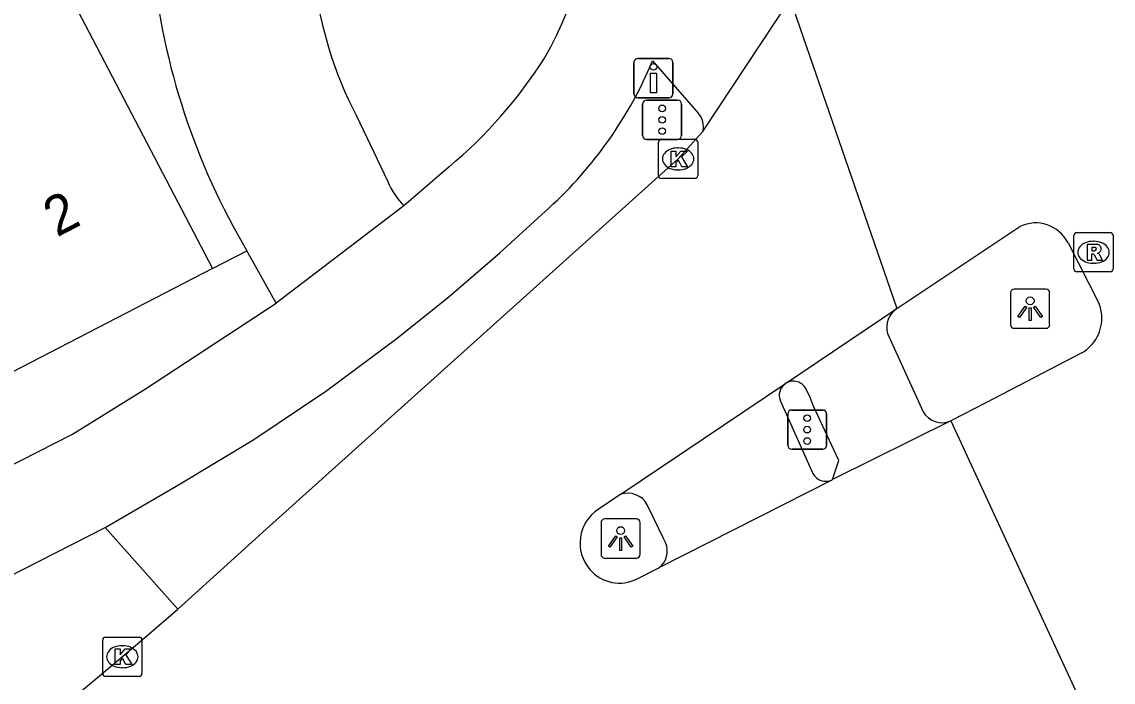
# Model space of a CAD drawing. Extents: x 158087 to 159494, y 382905 to 383981.
# Drawn here: x 159337.29 to 159365.11, y 383380.72 to 383397.54 of the extents above; entities that cross this region are included whole.
import ezdxf

# ---------------------------------------------------------------- set-up
doc = ezdxf.new("R2010")
doc.units = 0
for name, color, linetype in [('IMGEO_Drukknoppaal', 7, 'Continuous'), ('IMGEO_Fietspad_gesloten', 7, 'Continuous'), ('IMGEO_Fietspad_open', 7, 'Continuous'), ('IMGEO_Kolk', 7, 'Continuous'), ('IMGEO_Lichtpunt', 7, 'Continuous'), ('IMGEO_Pand', 7, 'Continuous'), ('IMGEO_Pand_nummerreeks', 7, 'Continuous'), ('IMGEO_Rijbaan_lokaal_gesloten', 7, 'Continuous'), ('IMGEO_Rijbaan_lokaal_open', 7, 'Continuous'), ('IMGEO_Rijbaan_regionaal_gesloten', 7, 'Continuous'), ('IMGEO_Rioolput', 7, 'Continuous'), ('IMGEO_Verkeersregelinstallatiepaal', 7, 'Continuous'), ('IMGEO_Voetpad_open', 7, 'Continuous')]:
    doc.layers.add(name, color=color, linetype=linetype)

msp = doc.modelspace()

# ---------------------------------------------------------------- linework, layer by layer
at = {"layer": 'IMGEO_Drukknoppaal'}
for p, q in [((159352.994, 383396.61), (159353.784, 383396.61)), ((159353.784, 383396.61), (159352.994, 383396.61)), ((159352.894, 383395.71), (159352.894, 383396.51)), ((159352.894, 383396.51), (159352.894, 383395.71)), ((159353.884, 383396.51), (159353.884, 383395.71)), ((159353.884, 383395.71), (159353.884, 383396.51)), ((159353.784, 383395.61), (159352.994, 383395.61)), ((159352.994, 383395.61), (159353.784, 383395.61))]:
    msp.add_line(p, q, dxfattribs=at)
msp.add_lwpolyline([(159353.464, 383396.235), (159353.464, 383395.735), (159353.314, 383395.735), (159353.314, 383396.235), (159353.464, 383396.235)], dxfattribs=at)
msp.add_circle((159353.389, 383396.4), 0.085, dxfattribs=at)
for centre, start, end in [((159352.994, 383396.51), 90, 180), ((159352.994, 383396.51), 90, 180), ((159353.784, 383396.51), 0, 90), ((159353.784, 383396.51), 360, 90), ((159352.994, 383395.71), 180, 270), ((159352.994, 383395.71), 180, 270), ((159353.784, 383395.71), 270, 0), ((159353.784, 383395.71), 270, 0)]:
    msp.add_arc(centre, 0.1, start, end, dxfattribs=at)
at = {"layer": 'IMGEO_Fietspad_gesloten'}
for points in [[(159353.366, 383396.548), (159354.529, 383395.217)], [(159348.179, 383393.851), (159347.025, 383392.854)], [(159339.41, 383384.656), (159341.284, 383385.744), (159343.201, 383386.899), (159345.059, 383388.148), (159346.852, 383389.487), (159348.182, 383390.549), (159349.475, 383391.654), (159350.73, 383392.804)], [(159270, 383352.461), (159306.292, 383370.593), (159338.58, 383387.034), (159340.441, 383388.196), (159343.774, 383390.378)], [(159317.714, 383373.604), (159339.41, 383384.656)]]:
    msp.add_lwpolyline(points, dxfattribs=at)
for centre, radius, start, end in [((159342.558, 383401.253), 9.294, 330.0895, 33.2764), ((159340.428, 383403.125), 12.086, 309.8895, 327.4345), ((159343.586, 383400.634), 10.599, 312.3775, 337.3268), ((159354.158, 383394.87), 0.508, 345.9376, 43.106)]:
    msp.add_arc(centre, radius, start, end, dxfattribs=at)
at = {"layer": 'IMGEO_Fietspad_open'}
for points in [[(159359.357, 383389.599), (159360.267, 383387.605)], [(159357.957, 383385.879), (159358.119, 383386.367), (159357.464, 383387.768), (159357.388, 383387.974), (159357.274, 383388.2)]]:
    msp.add_lwpolyline(points, dxfattribs=at)
for centre, radius, start, end in [((159359.926, 383389.752), 0.589, 124.2964, 195.0631), ((159356.957, 383388.03), 0.36, 28.1999, 118.8947), ((159360.751, 383387.893), 0.563, 210.806, 293.0091)]:
    msp.add_arc(centre, radius, start, end, dxfattribs=at)
at = {"layer": 'IMGEO_Kolk'}
for p, q in [((159353.517, 383393.626), (159353.517, 383394.478)), ((159353.592, 383394.552), (159354.444, 383394.552)), ((159354.005, 383394.332), (159354.03, 383394.332)), ((159354.518, 383394.478), (159354.518, 383393.626)), ((159354.028, 383393.772), (159354.003, 383393.772)), ((159354.444, 383393.552), (159353.592, 383393.552)), ((159339.348, 383380.94), (159339.348, 383381.792)), ((159339.423, 383381.866), (159340.275, 383381.866)), ((159340.349, 383381.792), (159340.349, 383380.94)), ((159339.836, 383381.646), (159339.861, 383381.646)), ((159339.859, 383381.086), (159339.834, 383381.086)), ((159340.275, 383380.866), (159339.423, 383380.866))]:
    msp.add_line(p, q, dxfattribs=at)
for points in [[(159353.517, 383393.626), (159353.517, 383394.478)], [(159353.592, 383394.552), (159354.444, 383394.552)], [(159354.518, 383394.478), (159354.518, 383393.626)], [(159353.838, 383394.252), (159353.961, 383394.252), (159353.961, 383394.101), (159354.091, 383394.252), (159354.255, 383394.252), (159354.109, 383394.101), (159354.262, 383393.852), (159354.11, 383393.852), (159354.025, 383394.016), (159353.961, 383393.949), (159353.961, 383393.852), (159353.838, 383393.852), (159353.838, 383394.252)], [(159354.444, 383393.552), (159353.592, 383393.552)], [(159339.348, 383380.94), (159339.348, 383381.792)], [(159339.423, 383381.866), (159340.275, 383381.866)], [(159340.349, 383381.792), (159340.349, 383380.94)], [(159339.669, 383381.566), (159339.792, 383381.566), (159339.792, 383381.415), (159339.922, 383381.566), (159340.086, 383381.566), (159339.94, 383381.415), (159340.093, 383381.166), (159339.941, 383381.166), (159339.856, 383381.33), (159339.792, 383381.263), (159339.792, 383381.166), (159339.669, 383381.166), (159339.669, 383381.566)], [(159340.275, 383380.866), (159339.423, 383380.866)]]:
    msp.add_lwpolyline(points, dxfattribs=at)
for centre, start, end in [((159353.594, 383394.476), 91.552, 178.448), ((159353.594, 383394.476), 91.552, 178.448), ((159354.442, 383394.476), 1.552, 88.448), ((159354.442, 383394.476), 1.552, 88.448), ((159353.594, 383393.628), 181.552, 268.448), ((159353.594, 383393.628), 181.552, 268.448), ((159354.442, 383393.628), 271.552, 358.448), ((159354.442, 383393.628), 271.552, 358.448), ((159339.425, 383381.79), 91.552, 178.448), ((159339.425, 383381.79), 91.552, 178.448), ((159340.273, 383381.79), 1.552, 88.448), ((159340.273, 383381.79), 1.552, 88.448), ((159339.425, 383380.942), 181.552, 268.448), ((159339.425, 383380.942), 181.552, 268.448), ((159340.273, 383380.942), 271.552, 358.448), ((159340.273, 383380.942), 271.552, 358.448)]:
    msp.add_arc(centre, 0.0765, start, end, dxfattribs=at)
for centre, major_axis, ratio, start_param, end_param in [((159354.004, 383394.052), (-0.387, 0.002), 0.722429, 4.712389, 7.853982), ((159354.029, 383394.052), (-0.39, 0.002), 0.717154, 1.570796, 4.712389), ((159339.835, 383381.366), (-0.387, 0.002), 0.722429, 4.712389, 7.853982), ((159339.86, 383381.366), (-0.39, 0.002), 0.717154, 1.570796, 4.712389)]:
    msp.add_ellipse(centre, major_axis=major_axis, ratio=ratio, start_param=start_param, end_param=end_param, dxfattribs=at)
at = {"layer": 'IMGEO_Lichtpunt'}
for p, q in [((159363.398, 383390.732), (159362.59, 383390.732)), ((159363.398, 383390.732), (159362.59, 383390.732)), ((159362.496, 383390.637), (159362.496, 383389.83)), ((159362.496, 383390.637), (159362.496, 383389.83)), ((159363.492, 383389.83), (159363.492, 383390.637)), ((159363.492, 383389.83), (159363.492, 383390.637)), ((159362.59, 383389.736), (159363.398, 383389.736)), ((159362.59, 383389.736), (159363.398, 383389.736)), ((159352.956, 383384.878), (159352.148, 383384.878)), ((159352.956, 383384.878), (159352.148, 383384.878)), ((159352.054, 383384.783), (159352.054, 383383.976)), ((159352.054, 383384.783), (159352.054, 383383.976)), ((159353.05, 383383.976), (159353.05, 383384.783)), ((159353.05, 383383.976), (159353.05, 383384.783)), ((159352.148, 383383.882), (159352.956, 383383.882)), ((159352.148, 383383.882), (159352.956, 383383.882))]:
    msp.add_line(p, q, dxfattribs=at)
for points in [[(159362.87, 383390.301), (159362.909, 383390.273), (159362.721, 383390.011), (159362.683, 383390.038), (159362.87, 383390.301)], [(159362.972, 383390.253), (159363.019, 383390.253), (159363.019, 383389.931), (159362.972, 383389.931), (159362.972, 383390.253)], [(159363.082, 383390.273), (159363.12, 383390.3), (159363.307, 383390.038), (159363.268, 383390.01), (159363.082, 383390.273)], [(159352.428, 383384.447), (159352.467, 383384.419), (159352.279, 383384.157), (159352.241, 383384.184), (159352.428, 383384.447)], [(159352.53, 383384.399), (159352.577, 383384.399), (159352.577, 383384.077), (159352.53, 383384.077), (159352.53, 383384.399)], [(159352.64, 383384.419), (159352.678, 383384.446), (159352.865, 383384.184), (159352.826, 383384.156), (159352.64, 383384.419)]]:
    msp.add_lwpolyline(points, dxfattribs=at)
for centre in [(159362.995, 383390.435), (159352.553, 383384.581)]:
    msp.add_circle(centre, 0.0994, dxfattribs=at)
for centre, start, end in [((159362.59, 383390.637), 90, 180), ((159362.59, 383390.637), 90, 180), ((159363.398, 383390.637), 0, 90), ((159363.398, 383390.637), 0, 90), ((159362.59, 383389.83), 180, 270), ((159362.59, 383389.83), 180, 270), ((159363.398, 383389.83), 270, 0), ((159363.398, 383389.83), 270, 360), ((159352.148, 383384.783), 90, 180), ((159352.148, 383384.783), 90, 180), ((159352.956, 383384.783), 0, 90), ((159352.956, 383384.783), 0, 90), ((159352.148, 383383.976), 180, 270), ((159352.148, 383383.976), 180, 270), ((159352.956, 383383.976), 270, 0), ((159352.956, 383383.976), 270, 360)]:
    msp.add_arc(centre, 0.0946, start, end, dxfattribs=at)
at = {"layer": 'IMGEO_Pand'}
for points in [[(159338.013, 383399.169), (159342.146, 383391.259)], [(159342.146, 383391.259), (159337.019, 383388.61)]]:
    msp.add_lwpolyline(points, dxfattribs=at)
at = {"layer": 'IMGEO_Rijbaan_lokaal_gesloten'}
for points in [[(159354.651, 383394.746), (159356.873, 383398.126)], [(159354.651, 383394.746), (159354.018, 383394.052), (159343.517, 383384.614), (159341.26, 383382.577)], [(159356.783, 383388.345), (159359.594, 383390.239)], [(159352.556, 383385.505), (159356.756, 383388.328)], [(159356.783, 383388.345), (159356.769, 383388.337), (159356.756, 383388.328)], [(159360.971, 383387.375), (159357.957, 383385.879)], [(159357.936, 383385.868), (159353.525, 383383.632)], [(159357.936, 383385.868), (159357.957, 383385.879)], [(159352.556, 383385.505), (159351.983, 383385.12)], [(159352.978, 383383.355), (159353.525, 383383.632)], [(159328.746, 383373.944), (159330.563, 383374.892), (159332.342, 383375.909), (159334.081, 383376.994), (159335.42, 383377.894), (159336.729, 383378.837), (159338.008, 383379.822), (159338.337, 383380.11), (159339.321, 383380.922), (159340.295, 383381.744), (159341.26, 383382.577)]]:
    msp.add_lwpolyline(points, dxfattribs=at)
for centre, radius, start, end in [((159352.54, 383384.262), 1.023, 122.979, 220.9289), ((159352.521, 383384.23), 0.987, 220.2526, 297.6011)]:
    msp.add_arc(centre, radius, start, end, dxfattribs=at)
at = {"layer": 'IMGEO_Rijbaan_lokaal_open'}
for points in [[(159345.808, 383395.166), (159346.614, 383393.473)], [(159347.025, 383392.854), (159343.774, 383390.378)], [(159343.774, 383390.378), (159343.095, 383391.592), (159343.025, 383391.709)]]:
    msp.add_lwpolyline(points, dxfattribs=at)
for centre, radius, start, end in [((159358.452, 383400.841), 17.927, 185.8991, 210.6214), ((159354.82, 383399.842), 10.152, 187.009, 207.4236), ((159348.617, 383394.357), 2.189, 203.8116, 223.3547)]:
    msp.add_arc(centre, radius, start, end, dxfattribs=at)
at = {"layer": 'IMGEO_Rijbaan_regionaal_gesloten'}
for points in [[(159356.873, 383398.126), (159359.594, 383390.239)], [(159359.594, 383390.239), (159362.733, 383392.327)], [(159363.96, 383391.911), (159364.755, 383390.359)], [(159364.31, 383389.108), (159361.866, 383387.839), (159360.971, 383387.375)], [(159360.971, 383387.375), (159364.319, 383380.141)]]:
    msp.add_lwpolyline(points, dxfattribs=at)
for centre, radius, start, end in [((159363.136, 383391.498), 0.922, 26.6067, 115.936), ((159363.944, 383390.025), 0.877, 2.7266, 22.3726), ((159363.803, 383389.993), 1.02, 299.8293, 4.1623)]:
    msp.add_arc(centre, radius, start, end, dxfattribs=at)
at = {"layer": 'IMGEO_Rioolput'}
for p, q in [((159364.11, 383391.247), (159364.11, 383392.099)), ((159364.185, 383392.173), (159365.037, 383392.173)), ((159365.111, 383392.099), (159365.111, 383391.247)), ((159364.598, 383391.953), (159364.623, 383391.953)), ((159364.621, 383391.393), (159364.596, 383391.393)), ((159365.037, 383391.173), (159364.185, 383391.173))]:
    msp.add_line(p, q, dxfattribs=at)
for points in [[(159364.11, 383391.247), (159364.11, 383392.099)], [(159364.185, 383392.173), (159365.037, 383392.173)], [(159365.111, 383392.099), (159365.111, 383391.247)], [(159364.699, 383391.871), (159364.447, 383391.873), (159364.447, 383391.473)], [(159364.625, 383391.792), (159364.571, 383391.792), (159364.571, 383391.711)], [(159364.447, 383391.473), (159364.571, 383391.473), (159364.571, 383391.635), (159364.582, 383391.635)], [(159364.571, 383391.711), (159364.623, 383391.711)], [(159364.629, 383391.606), (159364.7, 383391.473), (159364.84, 383391.473), (159364.775, 383391.599)], [(159365.037, 383391.173), (159364.185, 383391.173)]]:
    msp.add_lwpolyline(points, dxfattribs=at)
for centre, radius, start, end in [((159364.187, 383392.097), 0.0765, 91.552, 178.448), ((159364.187, 383392.097), 0.0765, 91.552, 178.448), ((159365.035, 383392.097), 0.0765, 1.552, 88.448), ((159365.035, 383392.097), 0.0765, 1.552, 88.448), ((159364.631, 383391.696), 0.0964, 77.0061, 93.1865), ((159364.645, 383391.753), 0.0378, 276.6634, 79.6772), ((159364.698, 383391.761), 0.109, 350.3612, 89.416), ((159364.581, 383391.582), 0.0533, 26.0293, 88.6989), ((159364.607, 383391.9), 0.19, 274.7715, 282.9687), ((159364.696, 383391.761), 0.112, 277.5842, 350.9817), ((159364.68, 383391.546), 0.108, 29.5134, 73.7905), ((159364.187, 383391.249), 0.0765, 181.552, 268.448), ((159364.187, 383391.249), 0.0765, 181.552, 268.448), ((159365.035, 383391.249), 0.0765, 271.552, 358.448), ((159365.035, 383391.249), 0.0765, 271.552, 358.448)]:
    msp.add_arc(centre, radius, start, end, dxfattribs=at)
for centre, major_axis, ratio, start_param, end_param in [((159364.597, 383391.673), (-0.387, 0.002), 0.722429, 4.712389, 7.853982), ((159364.622, 383391.673), (-0.39, 0.002), 0.717154, 1.570796, 4.712389)]:
    msp.add_ellipse(centre, major_axis=major_axis, ratio=ratio, start_param=start_param, end_param=end_param, dxfattribs=at)
at = {"layer": 'IMGEO_Verkeersregelinstallatiepaal'}
for p, q in [((159353.115, 383394.649), (159353.115, 383395.449)), ((159353.115, 383395.449), (159353.115, 383394.649)), ((159353.215, 383395.549), (159354.005, 383395.549)), ((159354.005, 383395.549), (159353.215, 383395.549)), ((159354.105, 383395.449), (159354.105, 383394.649)), ((159354.105, 383394.649), (159354.105, 383395.449)), ((159354.005, 383394.549), (159353.215, 383394.549)), ((159353.215, 383394.549), (159354.005, 383394.549)), ((159356.916, 383387.653), (159357.706, 383387.653)), ((159357.706, 383387.653), (159356.916, 383387.653)), ((159356.816, 383386.753), (159356.816, 383387.553)), ((159356.816, 383387.553), (159356.816, 383386.753)), ((159357.806, 383387.553), (159357.806, 383386.753)), ((159357.806, 383386.753), (159357.806, 383387.553)), ((159357.706, 383386.653), (159356.916, 383386.653)), ((159356.916, 383386.653), (159357.706, 383386.653))]:
    msp.add_line(p, q, dxfattribs=at)
for centre in [(159353.61, 383395.339), (159353.61, 383395.049), (159353.61, 383394.759), (159357.311, 383387.443), (159357.311, 383387.153), (159357.311, 383386.863)]:
    msp.add_circle(centre, 0.085, dxfattribs=at)
for centre, start, end in [((159353.215, 383395.449), 90, 180), ((159353.215, 383395.449), 90, 180), ((159354.005, 383395.449), 0, 90), ((159354.005, 383395.449), 360, 90), ((159353.215, 383394.649), 180, 270), ((159353.215, 383394.649), 180, 270), ((159354.005, 383394.649), 270, 0), ((159354.005, 383394.649), 270, 0), ((159356.916, 383387.553), 90, 180), ((159356.916, 383387.553), 90, 180), ((159357.706, 383387.553), 0, 90), ((159357.706, 383387.553), 360, 90), ((159356.916, 383386.753), 180, 270), ((159356.916, 383386.753), 180, 270), ((159357.706, 383386.753), 270, 0), ((159357.706, 383386.753), 270, 0)]:
    msp.add_arc(centre, 0.1, start, end, dxfattribs=at)
at = {"layer": 'IMGEO_Voetpad_open'}
for points in [[(159342.146, 383391.259), (159343.025, 383391.709)], [(159356.631, 383387.879), (159357.457, 383386.035)], [(159353.697, 383384.273), (159353.637, 383384.396), (159353.414, 383384.854), (159353.232, 383385.237)], [(159341.26, 383382.577), (159339.41, 383384.656)]]:
    msp.add_lwpolyline(points, dxfattribs=at)
for centre, radius, start, end in [((159356.957, 383388.03), 0.359, 124.0259, 204.8601), ((159357.786, 383386.207), 0.371, 207.6586, 293.8999), ((159352.737, 383384.976), 0.559, 27.8399, 108.9084), ((159353.217, 383384.058), 0.526, 305.8264, 24.1328)]:
    msp.add_arc(centre, radius, start, end, dxfattribs=at)

# ---------------------------------------------------------------- texts
at = {"layer": 'IMGEO_Pand_nummerreeks'}
msp.add_text('2', height=1, rotation=27.311, dxfattribs=at).set_placement((159338.179, 383392.047))

doc.saveas('drawing.dxf')
